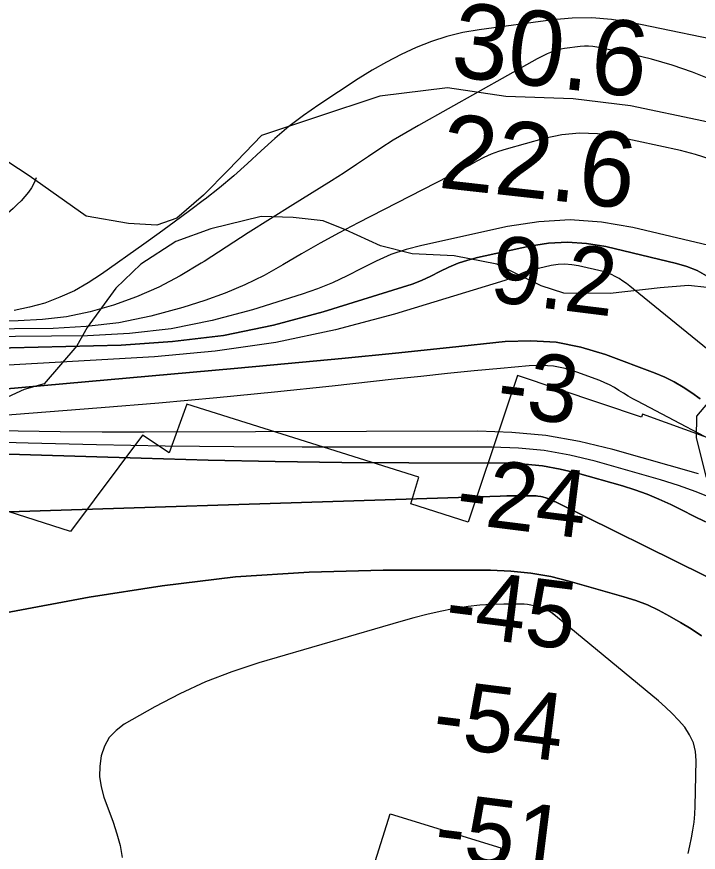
# Model space of a CAD drawing. Extents: x 3219052 to 3256913, y 800770 to 826146.
# Drawn here: x 3240658 to 3241268, y 814283 to 815029 of the extents above; entities that cross this region are included whole.
import ezdxf

# ---------------------------------------------------------------- set-up
doc = ezdxf.new("R2010")
doc.units = 0
for name, color, linetype in [('V-RIVR-EDGE', 7, 'Continuous'), ('V-RIVR-RANG', 7, 'Continuous'), ('V-ROAD-CNTR', 7, 'Continuous'), ('V-RRAP-RVMT', 7, 'Continuous'), ('V-TOPO-DPTH', 7, 'Continuous'), ('V-TOPO-MAJR', 7, 'Continuous'), ('V-TOPO-MINR', 7, 'Continuous'), ('V-TOPO-WATR', 7, 'Continuous')]:
    doc.layers.add(name, color=color, linetype=linetype)

msp = doc.modelspace()

# ---------------------------------------------------------------- linework, layer by layer
at = {"layer": 'V-RIVR-EDGE'}
for points in [[(3241127, 814788.78), (3241087.49, 814808.01), (3241049.26, 814815.49), (3241011.88, 814817.32), (3240983.64, 814824.35), (3240952.38, 814838.77), (3240932.41, 814846.64), (3240905.46, 814849.75), (3240876.78, 814850.69), (3240831.98, 814839.5), (3240800.65, 814828.28), (3240769.31, 814807.92), (3240747.08, 814786.68), (3240721.35, 814751.53), (3240712.18, 814735.04), (3240682.98, 814701.21), (3240665.14, 814696.03), (3240646.43, 814687.39)], [(3241275.22, 814787.11), (3241258.71, 814788.89), (3241233.49, 814786.78), (3241188.71, 814781.68), (3241147.41, 814782.21), (3241127, 814788.78)], [(3241274.8, 814617.59), (3241265.76, 814652.82), (3241266.24, 814672.38), (3241281.07, 814689.73)]]:
    msp.add_lwpolyline(points, dxfattribs=at)
at = {"layer": 'V-ROAD-CNTR'}
msp.add_lwpolyline([(3241560.26, 814859.05), (3241504.35, 814872.1), (3241424.86, 814900.46), (3241349.14, 814917), (3241272.26, 814935.74), (3241206.77, 814949.49), (3241155.72, 814955.61), (3241095.46, 814957.72), (3241043.39, 814965.57), (3240982.97, 814957.99), (3240925.48, 814938.85), (3240877.18, 814922.95), (3240847.71, 814892.36), (3240825.28, 814869.69), (3240801.45, 814849.15), (3240783.54, 814842.81), (3240758.27, 814844.17), (3240720.48, 814850.94), (3240669.7, 814886.83), (3240619.74, 814919.16), (3240518.11, 814979.24), (3240495.67, 814994.13)], dxfattribs=at)
at = {"layer": 'V-RRAP-RVMT'}
for points in [[(3241294.26, 814209.1), (3241405.3, 814567.2), (3241301.23, 814600.65), (3241313.91, 814639.24), (3241217.71, 814674.08), (3241216.75, 814671.48), (3241105.86, 814708.53), (3241061.99, 814577.77), (3241010.55, 814594.01), (3241017.82, 814617.78), (3240810.36, 814683.13), (3240794.69, 814639.61), (3240770.94, 814655.36), (3240706.38, 814569.37)], [(3240706.38, 814569.37), (3240642.94, 814589.58)], [(3240959.02, 814212.38), (3240992.28, 814317.31), (3241091.17, 814286.82), (3241089.03, 814277.73)]]:
    msp.add_lwpolyline(points, dxfattribs=at)
at = {"layer": 'V-TOPO-DPTH'}
for points in [[(3240603.16, 814731.99), (3240751.82, 814735.79), (3240797.66, 814738.86), (3240843.1, 814744.41), (3240887.94, 814753.68), (3240932.36, 814765.43), (3241003.23, 814787.35), (3241011.8, 814790.28), (3241020.23, 814793.54), (3241028.45, 814797.3), (3241036.54, 814801.39), (3241044.65, 814805.37), (3241052.94, 814808.88), (3241061.49, 814811.67), (3241070.22, 814813.98), (3241116.54, 814824.18), (3241133.61, 814826.74), (3241150.67, 814827.76), (3241167.71, 814826.46), (3241184.74, 814823.63), (3241247.97, 814808.63), (3241257.33, 814805.79), (3241266.36, 814802.23), (3241274.88, 814797.59)], [(3240569.56, 814689.62), (3240852.84, 814714.96), (3240900.92, 814719.36), (3240948.98, 814723.92), (3240997.02, 814728.69), (3241045.04, 814733.6), (3241094.94, 814738.82), (3241117.8, 814739.59), (3241140.38, 814738.28), (3241162.57, 814733.84), (3241184.49, 814727.32), (3241229, 814710.59), (3241237.55, 814706.98), (3241245.87, 814702.94), (3241253.84, 814698.25), (3241261.58, 814693.13), (3241269.23, 814687.82)], [(3241269.23, 814687.82), (3241261.58, 814693.13), (3241253.84, 814698.25), (3241245.87, 814702.94), (3241237.55, 814706.98), (3241229, 814710.59), (3241184.49, 814727.32), (3241162.57, 814733.84), (3241140.38, 814738.28), (3241117.8, 814739.59), (3241094.94, 814738.82), (3241045.04, 814733.6), (3240997.02, 814728.69), (3240948.98, 814723.92), (3240900.92, 814719.36), (3240852.84, 814714.96), (3240569.56, 814689.62)], [(3241267.65, 814620.96), (3241191.04, 814642.56), (3241161.26, 814649.63), (3241131.26, 814655), (3241100.92, 814657.86), (3241070.35, 814659.02), (3240772.42, 814657.91), (3240734.9, 814657.94), (3240697.38, 814658.2), (3240659.86, 814658.8), (3240622.35, 814659.63)], [(3241267.65, 814620.96), (3241191.04, 814642.56), (3241161.26, 814649.63), (3241131.26, 814655), (3241100.92, 814657.86), (3241070.35, 814659.02), (3240772.42, 814657.91), (3240734.9, 814657.94), (3240697.38, 814658.2), (3240659.86, 814658.8), (3240622.35, 814659.63)], [(3240581.52, 814640.6), (3240769.6, 814634.7), (3240829.43, 814633.07), (3240889.26, 814631.78), (3240949.11, 814631), (3241008.96, 814630.55), (3241096.43, 814630.26), (3241112.46, 814629.56), (3241128.36, 814627.99), (3241144.08, 814625.13), (3241159.68, 814621.41), (3241199.87, 814610.08), (3241210.89, 814606.63), (3241221.76, 814602.77), (3241232.38, 814598.31), (3241242.86, 814593.44), (3241253.22, 814588.28), (3241263.59, 814583.14), (3241273.98, 814578.03)], [(3240581.52, 814640.6), (3240769.6, 814634.7), (3240829.43, 814633.07), (3240889.26, 814631.78), (3240949.11, 814631), (3241008.96, 814630.55), (3241096.43, 814630.26), (3241112.46, 814629.56), (3241128.36, 814627.99), (3241144.08, 814625.13), (3241159.68, 814621.41), (3241199.87, 814610.08), (3241210.89, 814606.63), (3241221.76, 814602.77), (3241232.38, 814598.31), (3241242.86, 814593.44), (3241253.22, 814588.28), (3241263.59, 814583.14), (3241273.98, 814578.03)], [(3241616.78, 814320.12), (3241384.42, 814471.84), (3241371.51, 814478.95), (3241352.1, 814489.46), (3241332.58, 814499.77), (3241313, 814509.95), (3241293.31, 814519.94), (3241273.56, 814529.8), (3241139.75, 814595.8), (3241138.8, 814596.27), (3241135, 814598.14), (3241133.03, 814598.9), (3241132.02, 814599.22), (3241128.33, 814600.26), (3241126.9, 814600.6), (3241123.99, 814601.02), (3241122.52, 814601.09), (3241113.85, 814601.19), (3241108.03, 814601.21), (3241102.21, 814601.19), (3241096.4, 814601.09), (3241090.58, 814600.94), (3240548.33, 814583.71)], [(3240548.33, 814583.71), (3241090.58, 814600.94), (3241096.4, 814601.09), (3241102.21, 814601.19), (3241108.03, 814601.21), (3241113.85, 814601.19), (3241122.52, 814601.09), (3241123.99, 814601.02), (3241126.9, 814600.6), (3241128.33, 814600.26), (3241132.02, 814599.22), (3241133.03, 814598.9), (3241135, 814598.14), (3241138.8, 814596.27), (3241139.75, 814595.8), (3241273.56, 814529.8), (3241293.31, 814519.94), (3241313, 814509.95), (3241332.58, 814499.77), (3241352.1, 814489.46), (3241371.51, 814478.95), (3241384.42, 814471.84), (3241616.78, 814320.12)], [(3241270.41, 814476.33), (3241261.02, 814482.38), (3241251.49, 814488.2), (3241241.87, 814493.87), (3241232.02, 814499.06), (3241221.96, 814503.75), (3241211.58, 814507.69), (3241201, 814511.14), (3241153.14, 814524.82), (3241135.58, 814529.05), (3241117.88, 814532.29), (3241099.98, 814534.05), (3241081.94, 814534.82), (3240985.83, 814534.89), (3240919.79, 814533.1), (3240853.98, 814528.87), (3240788.51, 814520.98), (3240723.26, 814510.66), (3240573.23, 814482.62)], [(3240573.23, 814482.62), (3240723.26, 814510.66), (3240788.51, 814520.98), (3240853.98, 814528.87), (3240919.79, 814533.1), (3240985.83, 814534.89), (3241081.94, 814534.82), (3241099.98, 814534.05), (3241117.88, 814532.29), (3241135.58, 814529.05), (3241153.14, 814524.82), (3241201, 814511.14), (3241211.58, 814507.69), (3241221.96, 814503.75), (3241232.02, 814499.06), (3241241.87, 814493.87), (3241251.49, 814488.2), (3241261.02, 814482.38), (3241270.41, 814476.33)]]:
    msp.add_lwpolyline(points, dxfattribs=at)
at = {"layer": 'V-TOPO-MAJR'}
for points in [[(3241280.22, 814972.39), (3241262.34, 814979.39), (3241244.24, 814985.68), (3241225.81, 814990.9), (3241207.14, 814995.42), (3241176.97, 815001.78), (3241173.22, 815002.37), (3241169.46, 815002.7), (3241165.68, 815002.65), (3241161.9, 815002.34), (3241147.8, 815000.43), (3241144.6, 814999.86), (3241141.45, 814999.13), (3241138.38, 814998.14), (3241135.34, 814996.98), (3241132.37, 814995.64), (3241129.43, 814994.25), (3241126.53, 814992.76), (3241123.66, 814991.22), (3241017.54, 814931.92), (3241006.14, 814925.35), (3240994.87, 814918.57), (3240983.79, 814911.49), (3240972.84, 814904.21), (3240961.93, 814896.85), (3240950.95, 814889.59), (3240939.87, 814882.49), (3240928.73, 814875.48), (3240905.11, 814860.86), (3240885.2, 814848.44), (3240865.34, 814835.93), (3240845.58, 814823.27), (3240825.87, 814810.53), (3240823.19, 814808.78), (3240804.49, 814797.62), (3240785.3, 814787.48), (3240765.37, 814778.89), (3240744.96, 814771.32), (3240724, 814765.53), (3240702.83, 814761.06), (3240681.34, 814758.55), (3240659.63, 814757.36), (3240580.57, 814756.66)], [(3241258.56, 814281.85), (3241259.89, 814288.85), (3241261.34, 814295.83), (3241262.66, 814302.82), (3241263.71, 814309.84), (3241264.34, 814316.91), (3241264.7, 814324.01), (3241265.57, 814364.95), (3241264.86, 814372.99), (3241263.09, 814380.67), (3241259.73, 814387.8), (3241255.32, 814394.55), (3241249.84, 814400.84), (3241244.14, 814406.89), (3241238.11, 814412.61), (3241231.84, 814418.1), (3241140.03, 814494.05), (3241138.72, 814495.09), (3241135.99, 814497.05), (3241134.58, 814497.96), (3241131.62, 814499.51), (3241130.07, 814500.12), (3241128.48, 814500.65), (3241120.55, 814502.92), (3241117.72, 814503.6), (3241114.87, 814504.12), (3241111.99, 814504.4), (3241109.08, 814504.53), (3241093.6, 814504.54), (3241082.96, 814504.25), (3241072.36, 814503.58), (3241061.81, 814502.33), (3241051.3, 814500.7), (3241048.6, 814500.2), (3241036.8, 814497.85), (3241025.07, 814495.25), (3241013.41, 814492.3), (3241001.82, 814489.11), (3240874.74, 814452.06), (3240850.73, 814444.14), (3240827.18, 814435.14), (3240804.32, 814424.52), (3240781.91, 814412.82), (3240754.45, 814397.23), (3240747.17, 814391.73), (3240741.11, 814385.35), (3240736.87, 814377.63), (3240733.83, 814369.03), (3240732.68, 814359.71), (3240732.56, 814350.47), (3240733.99, 814341.34), (3240736.44, 814332.28), (3240744.58, 814309.95), (3240747.93, 814299.54), (3240750.76, 814289.02), (3240752.79, 814278.31)], [(3241258.56, 814281.85), (3241259.89, 814288.85), (3241261.34, 814295.83), (3241262.66, 814302.82), (3241263.71, 814309.84), (3241264.34, 814316.91), (3241264.7, 814324.01), (3241265.57, 814364.95), (3241264.86, 814372.99), (3241263.09, 814380.67), (3241259.73, 814387.8), (3241255.32, 814394.55), (3241249.84, 814400.84), (3241244.14, 814406.89), (3241238.11, 814412.61), (3241231.84, 814418.1), (3241140.03, 814494.05), (3241137.38, 814496.1), (3241135.99, 814497.05), (3241133.12, 814498.78), (3241130.07, 814500.12), (3241128.48, 814500.65), (3241120.55, 814502.92), (3241117.72, 814503.6), (3241114.87, 814504.12), (3241111.99, 814504.4), (3241109.08, 814504.53), (3241093.6, 814504.54), (3241082.96, 814504.25), (3241072.36, 814503.58), (3241061.81, 814502.33), (3241051.3, 814500.7), (3241048.6, 814500.2), (3241036.8, 814497.85), (3241025.07, 814495.25), (3241013.41, 814492.3), (3241001.82, 814489.11), (3240874.74, 814452.06), (3240850.73, 814444.14), (3240827.18, 814435.14), (3240804.32, 814424.52), (3240781.91, 814412.82), (3240754.45, 814397.23), (3240747.17, 814391.73), (3240741.11, 814385.35), (3240736.87, 814377.63), (3240733.83, 814369.03), (3240732.68, 814359.71), (3240732.56, 814350.47), (3240733.99, 814341.34), (3240736.44, 814332.28), (3240744.58, 814309.95), (3240747.93, 814299.54), (3240750.76, 814289.02), (3240752.79, 814278.31)]]:
    msp.add_lwpolyline(points, dxfattribs=at)
at = {"layer": 'V-TOPO-MINR'}
for points in [[(3241501.23, 814962.97), (3241207.15, 815023.77), (3241189.79, 815026.44), (3241172.39, 815027.93), (3241154.93, 815027.65), (3241137.43, 815026.19), (3241071.69, 815017.31), (3241057.19, 815014.73), (3241042.92, 815011.36), (3241028.98, 815006.8), (3241015.27, 815001.45), (3241001.9, 814995.17), (3240988.76, 814988.46), (3240975.98, 814981.11), (3240963.43, 814973.32), (3240928.35, 814950.32), (3240914.8, 814940.87), (3240901.64, 814930.93), (3240889.07, 814920.25), (3240876.89, 814909.09), (3240864.82, 814897.78), (3240852.48, 814886.79), (3240839.74, 814876.25), (3240826.74, 814866.02), (3240826.28, 814865.67), (3240812.81, 814855.55), (3240799.28, 814845.52), (3240785.65, 814835.62), (3240771.97, 814825.79), (3240734.29, 814798.99), (3240722.3, 814791.26), (3240709.94, 814784.27), (3240697, 814778.42), (3240683.68, 814773.32), (3240669.96, 814769.47), (3240656.09, 814766.49)], [(3241278.12, 814901.8), (3241265.03, 814905.95), (3241251.69, 814909.4), (3241193.38, 814922.01), (3241177.4, 814924.25), (3241161.45, 814924.94), (3241145.58, 814923.32), (3241129.75, 814920.14), (3241095.93, 814910.73), (3241089.11, 814908.57), (3241082.41, 814906.1), (3241075.91, 814903.16), (3241069.54, 814899.9), (3241063.24, 814896.44), (3241056.93, 814893.03), (3241050.58, 814889.67), (3241044.21, 814886.35), (3240963.68, 814844.87), (3240946.64, 814835.88), (3240929.72, 814826.66), (3240912.98, 814817.11), (3240896.37, 814807.34), (3240879.58, 814798.01), (3240862.41, 814789.49), (3240844.7, 814782.19), (3240826.62, 814775.69), (3240806.81, 814769.34), (3240778.34, 814761.61), (3240749.58, 814755.64), (3240720.4, 814752.29), (3240690.94, 814750.69), (3240586.69, 814749.76)], [(3240675.96, 814885.02), (3240674.16, 814880.48), (3240671.76, 814876.23), (3240668.96, 814872.17), (3240665.74, 814868.36), (3240662.4, 814864.67), (3240658.86, 814861.17), (3240655.19, 814857.79), (3240562.99, 814777.52), (3240562.81, 814777.41), (3240562.16, 814777.33), (3240562.14, 814777.33), (3240559.38, 814778.76), (3240451.79, 814867.52), (3240446.79, 814872.38)], [(3241315.86, 814815.39), (3241209, 814840.75), (3241181.06, 814845.4), (3241153.09, 814847.52), (3241125.09, 814845.85), (3241097.07, 814841.65), (3241020.32, 814824.75), (3241006.38, 814821.02), (3240992.73, 814816.5), (3240979.54, 814810.79), (3240966.65, 814804.28), (3240953.81, 814797.59), (3240940.73, 814791.44), (3240927.3, 814786.12), (3240913.63, 814781.34), (3240869.27, 814767.37), (3240832.98, 814757.7), (3240796.34, 814750.22), (3240759.18, 814746.02), (3240721.67, 814744.01), (3240592.81, 814742.87)], [(3241274.88, 814797.59), (3241266.36, 814802.23), (3241257.33, 814805.79), (3241247.97, 814808.63), (3241184.74, 814823.63), (3241167.71, 814826.46), (3241150.67, 814827.76), (3241133.61, 814826.74), (3241116.54, 814824.18), (3241070.22, 814813.98), (3241061.49, 814811.67), (3241052.94, 814808.88), (3241044.65, 814805.37), (3241036.54, 814801.39), (3241028.45, 814797.3), (3241020.23, 814793.54), (3241011.8, 814790.28), (3241003.23, 814787.35), (3240932.36, 814765.43), (3240887.94, 814753.68), (3240843.1, 814744.41), (3240797.66, 814738.86), (3240751.82, 814735.79), (3240603.16, 814731.99)], [(3241285.71, 814723.72), (3241209.46, 814785.8), (3241206.35, 814788.25), (3241203.2, 814790.63), (3241199.98, 814792.92), (3241196.7, 814795.14), (3241193.31, 814797.12), (3241189.81, 814798.85), (3241186.15, 814800.21), (3241182.38, 814801.32), (3241160.49, 814806.52), (3241154.37, 814807.53), (3241148.25, 814808), (3241142.13, 814807.63), (3241136, 814806.71), (3241119.54, 814803.09), (3241116.32, 814802.24), (3241113.16, 814801.23), (3241110.09, 814799.96), (3241107.09, 814798.53), (3241104.09, 814797.05), (3241101.05, 814795.7), (3241097.93, 814794.52), (3241094.76, 814793.46), (3240996.11, 814763.51), (3240943.23, 814749.51), (3240889.91, 814738.05), (3240835.9, 814730.43), (3240781.44, 814725.35), (3240619.32, 814716.07)], [(3241305.76, 814637.01), (3241213.28, 814685.57), (3241209.03, 814687.88), (3241204.83, 814690.26), (3241200.7, 814692.76), (3241196.62, 814695.34), (3241192.5, 814697.84), (3241188.28, 814700.15), (3241183.92, 814702.18), (3241179.47, 814704.02), (3241159.07, 814711.69), (3241148.65, 814714.81), (3241138.09, 814716.96), (3241127.35, 814717.65), (3241116.47, 814717.37), (3241090.88, 814714.94), (3241067.11, 814712.63), (3241043.35, 814710.25), (3241019.61, 814707.76), (3240995.86, 814705.19), (3240940.27, 814699.06), (3240888.72, 814693.63), (3240837.13, 814688.53), (3240785.5, 814683.93), (3240733.83, 814679.67), (3240638.63, 814672.29)], [(3241267.65, 814620.96), (3241191.04, 814642.56), (3241161.26, 814649.63), (3241131.26, 814655), (3241100.92, 814657.86), (3241070.35, 814659.02), (3240772.42, 814657.91), (3240734.9, 814657.94), (3240697.38, 814658.2), (3240659.86, 814658.8), (3240622.35, 814659.63)], [(3241281.1, 814598.39), (3241265.63, 814604.89), (3241249.82, 814610.49), (3241233.78, 814615.51), (3241175.36, 814631.99), (3241152.67, 814637.38), (3241129.81, 814641.51), (3241106.69, 814643.73), (3241083.39, 814644.69), (3240913.61, 814644.64), (3240852.34, 814644.89), (3240791.07, 814645.49), (3240729.81, 814646.64), (3240668.56, 814648.14), (3240572.78, 814650.91)], [(3241273.98, 814578.03), (3241263.59, 814583.14), (3241253.22, 814588.28), (3241242.86, 814593.44), (3241232.38, 814598.31), (3241221.76, 814602.77), (3241210.89, 814606.63), (3241199.87, 814610.08), (3241159.68, 814621.41), (3241144.08, 814625.13), (3241128.36, 814627.99), (3241112.46, 814629.56), (3241096.43, 814630.26), (3241008.96, 814630.55), (3240949.11, 814631), (3240889.26, 814631.78), (3240829.43, 814633.07), (3240769.6, 814634.7), (3240581.52, 814640.6)], [(3241616.78, 814320.12), (3241384.42, 814471.84), (3241371.51, 814478.95), (3241352.1, 814489.46), (3241332.58, 814499.77), (3241313, 814509.95), (3241293.31, 814519.94), (3241273.56, 814529.8), (3241139.75, 814595.8), (3241138.8, 814596.27), (3241135, 814598.14), (3241133.03, 814598.9), (3241132.02, 814599.22), (3241128.33, 814600.26), (3241126.9, 814600.6), (3241123.99, 814601.02), (3241122.52, 814601.09), (3241113.85, 814601.19), (3241108.03, 814601.21), (3241102.21, 814601.19), (3241096.4, 814601.09), (3241090.58, 814600.94), (3240548.33, 814583.71)], [(3241270.41, 814476.33), (3241261.02, 814482.38), (3241251.49, 814488.2), (3241241.87, 814493.87), (3241232.02, 814499.06), (3241221.96, 814503.75), (3241211.58, 814507.69), (3241201, 814511.14), (3241153.14, 814524.82), (3241135.58, 814529.05), (3241117.88, 814532.29), (3241099.98, 814534.05), (3241081.94, 814534.82), (3240985.83, 814534.89), (3240919.79, 814533.1), (3240853.98, 814528.87), (3240788.51, 814520.98), (3240723.26, 814510.66), (3240573.23, 814482.62)]]:
    msp.add_lwpolyline(points, dxfattribs=at)
at = {"layer": 'V-TOPO-WATR'}
msp.add_lwpolyline([(3241269.23, 814687.82), (3241261.58, 814693.13), (3241253.84, 814698.25), (3241245.87, 814702.94), (3241237.55, 814706.98), (3241229, 814710.59), (3241184.49, 814727.32), (3241162.57, 814733.84), (3241140.38, 814738.28), (3241117.8, 814739.59), (3241094.94, 814738.82), (3241045.04, 814733.6), (3240997.02, 814728.69), (3240948.98, 814723.92), (3240900.92, 814719.36), (3240852.84, 814714.96), (3240569.56, 814689.62)], dxfattribs=at)

# ---------------------------------------------------------------- texts
at = {"layer": 'V-RIVR-RANG'}
for s, height, rotation, p in [('30.6', 67, 353.61833, (3241045.12, 814975.85)), ('22.6', 67, 353.61833, (3241034.25, 814876.45)), ('9.2', 60, 352.898, (3241079.67, 814775.08)), ('-3', 60, 352.898, (3241085.67, 814673.57)), ('-24', 60, 352.898, (3241049.25, 814577.34)), ('-45', 60, 352.898, (3241039.55, 814477.79)), ('-54', 60, 352.898, (3241028.45, 814378.41)), ('-51', 60, 352.898, (3241029.77, 814277.49))]:
    msp.add_text(s, height=height, rotation=rotation, dxfattribs=at).set_placement(p)

doc.saveas('drawing.dxf')
